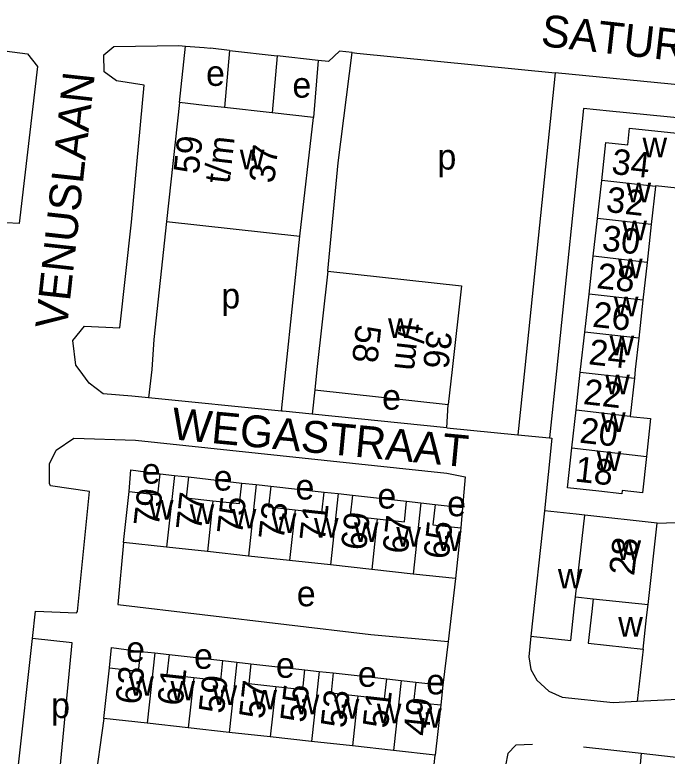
# Model space of a CAD drawing. Extents: x 161936 to 163647, y 386450 to 388633.
# Drawn here: x 162104.2 to 162206.9, y 387039.2 to 387155.8 of the extents above; entities that cross this region are included whole.
import ezdxf

# ---------------------------------------------------------------- set-up
doc = ezdxf.new("R2010")
doc.units = 0
for name, color, linetype in [('BLT_Basislijn', 7, 'Continuous'), ('BLT_Bebouwing', 7, 'Continuous'), ('BLT_Centroide', 7, 'Continuous'), ('BLT_Huisnummer', 7, 'Continuous'), ('BLT_Huisnummer_ tussenligend', 7, 'Continuous'), ('BLT_Huisnummer_reeks', 7, 'Continuous'), ('BLT_Onderverdeling_panden', 7, 'Continuous'), ('BLT_Straatnaam', 7, 'Continuous')]:
    doc.layers.add(name, color=color, linetype=linetype)

msp = doc.modelspace()

# ---------------------------------------------------------------- linework, layer by layer
at = {"layer": 'BLT_Basislijn'}
for p, q in [((162130.16, 387141.96), (162131.1, 387150.84)), ((162138.01, 387150.17), (162135.02, 387150.5)), ((162138.01, 387150.17), (162137.22, 387141.18)), ((162138.01, 387150.17), (162145.53, 387149.34)), ((162145.53, 387149.34), (162144.74, 387140.35)), ((162151.98, 387148.59), (162145.53, 387149.34)), ((162151.98, 387148.59), (162151.2, 387139.63)), ((162243.7, 387141.24), (162189.25, 387146.66)), ((162151.41, 387096.83), (162151.02, 387092.98)), ((162146.2, 387093.47), (162125.29, 387095.53)), ((162172.17, 387090.82), (162172.41, 387094.49)), ((162183.35, 387089.72), (162188.33, 387089.26)), ((162131.57, 387083.11), (162139.94, 387082.14)), ((162144.5, 387081.65), (162152.88, 387080.74)), ((162157.37, 387080.25), (162165.86, 387079.28)), ((162170.35, 387078.79), (162174.67, 387078.3)), ((162205.3, 387075.85), (162211.3, 387076.07)), ((162173.54, 387067.13), (162172.39, 387057.23)), ((162104.49, 387034.8), (162107, 387057.71)), ((162172.39, 387057.23), (162171.59, 387050.37)), ((162203.06, 387056.03), (162202.14, 387047.86)), ((162128.51, 387055.2), (162136.97, 387054.24)), ((162141.39, 387053.75), (162149.87, 387052.8)), ((162154.34, 387052.31), (162162.75, 387051.36)), ((162167.31, 387050.86), (162171.59, 387050.37)), ((162171.59, 387050.37), (162171.23, 387047.26)), ((162193.67, 387040.69), (162202.74, 387039.68)), ((162169.2, 387028.7), (162170.36, 387039.39)), ((162202.74, 387039.68), (162209.75, 387038.9))]:
    msp.add_line(p, q, dxfattribs=at)
for points in [[(162065.4, 387154.3), (162086.05, 387152.25), (162106.26, 387149.61), (162107.8, 387147.62), (162104.94, 387122.94), (162102.86, 387123.04)], [(162125.29, 387095.53), (162122.63, 387095.79), (162118.16, 387096.2), (162115.92, 387097.86), (162114.35, 387100), (162113.85, 387100.66), (162113.37, 387104.57), (162115.22, 387106.8), (162120.77, 387106.55), (162122.61, 387123.14), (162124.59, 387144.72), (162120.22, 387145.39), (162118.31, 387146.82), (162118.26, 387149.49), (162119.84, 387150.8), (162130.06, 387150.92), (162131.1, 387150.84)], [(162131.1, 387150.84), (162134.05, 387150.61), (162135.02, 387150.5)], [(162157.32, 387149.82), (162155.29, 387150.03), (162153.58, 387148.41), (162151.98, 387148.59)], [(162153.49, 387115.45), (162155.12, 387132.51), (162157.32, 387149.82)], [(162157.32, 387149.82), (162158.05, 387149.75), (162189.25, 387146.66)], [(162189.25, 387146.66), (162184.45, 387100.26), (162183.35, 387089.72)], [(162193.69, 387141.04), (162189.43, 387099.74), (162188.33, 387089.26)], [(162219.1, 387138.52), (162197.76, 387140.64), (162193.69, 387141.04)], [(162128.1, 387123.29), (162126.13, 387104.72), (162125.77, 387100), (162125.29, 387095.53)], [(162146.2, 387093.47), (162146.85, 387100), (162149.08, 387120.97)], [(162151.02, 387092.98), (162146.4, 387093.45), (162146.2, 387093.47)], [(162172.17, 387090.82), (162151.02, 387092.98)], [(162172.17, 387090.82), (162183.35, 387089.72)], [(162107, 387057.71), (162107.49, 387061.99), (162113.93, 387061.75), (162114.08, 387061.94), (162116.01, 387080.82), (162109.85, 387081.74), (162109.69, 387082.06), (162109.72, 387085.16), (162110.76, 387087.34), (162113.54, 387089.23), (162123.2, 387088.88), (162172.21, 387083.73), (162175.07, 387083.15), (162174.67, 387078.3)], [(162188.33, 387089.26), (162188.69, 387089.23), (162187.58, 387077.81)], [(162122.22, 387080.81), (162122.51, 387084.24), (162127.11, 387083.6)], [(162174.67, 387078.3), (162174.41, 387075.1)], [(162121.35, 387072.81), (162120.46, 387063.05), (162160.26, 387058.35), (162172.39, 387057.23)], [(162104.49, 387034.8), (162110.62, 387034.19), (162111.09, 387034.61), (162113.26, 387057.05), (162107, 387057.71)], [(162185.43, 387058.07), (162185.08, 387054.81), (162185.42, 387052.82), (162186.37, 387051.16), (162188.22, 387049.41), (162190.35, 387048.49), (162198.37, 387047.66), (162202.14, 387047.86)], [(162119.11, 387053.09), (162119.46, 387056.29), (162124.05, 387055.69)], [(162202.14, 387047.86), (162214.96, 387048.51), (162295.47, 387039.88)], [(162118.23, 387045.13), (162116.72, 387034.23), (162169.2, 387028.7)], [(162185.66, 387041.05), (162183.02, 387040.95), (162181.79, 387039.65), (162181.4, 387037.74), (162181.09, 387034.51)], [(162202.74, 387039.68), (162201.68, 387027.18), (162208.37, 387026.36)]]:
    msp.add_lwpolyline(points, dxfattribs=at)
at = {"layer": 'BLT_Bebouwing'}
for p, q in [((162130.16, 387141.96), (162128.1, 387123.29)), ((162134.08, 387141.52), (162130.16, 387141.96)), ((162137.22, 387141.18), (162134.08, 387141.52)), ((162144.74, 387140.35), (162137.22, 387141.18)), ((162151.2, 387139.63), (162144.74, 387140.35)), ((162149.08, 387120.97), (162151.2, 387139.63)), ((162196.56, 387129.72), (162197.22, 387135.69)), ((162195.89, 387123.76), (162196.56, 387129.72)), ((162205.01, 387128.78), (162204.35, 387122.81)), ((162128.1, 387123.29), (162149.08, 387120.97)), ((162195.22, 387117.8), (162195.89, 387123.76)), ((162204.35, 387122.81), (162203.7, 387116.85)), ((162194.56, 387111.84), (162195.22, 387117.8)), ((162203.7, 387116.85), (162203.04, 387110.89)), ((162193.89, 387105.87), (162194.56, 387111.84)), ((162203.04, 387110.89), (162202.38, 387104.92)), ((162192.52, 387093.64), (162193.19, 387099.6)), ((162201.69, 387098.65), (162201.04, 387092.68)), ((162191.85, 387087.67), (162192.52, 387093.64)), ((162127.11, 387083.6), (162129.34, 387083.36)), ((162121.35, 387072.81), (162122.22, 387080.81)), ((162187.58, 387077.81), (162185.43, 387058.07)), ((162205.3, 387075.85), (162193.88, 387077.11)), ((162203.86, 387063.06), (162205.3, 387075.85)), ((162174.41, 387075.1), (162173.54, 387067.13)), ((162128.11, 387072.07), (162121.35, 387072.81)), ((162134.53, 387071.37), (162128.11, 387072.07)), ((162141, 387070.67), (162134.53, 387071.37)), ((162147.47, 387069.97), (162141, 387070.67)), ((162160.39, 387068.56), (162153.9, 387069.27)), ((162166.89, 387067.85), (162160.39, 387068.56)), ((162173.54, 387067.13), (162166.89, 387067.85)), ((162192.45, 387064.27), (162195.23, 387063.96)), ((162124.05, 387055.69), (162126.28, 387055.44)), ((162118.23, 387045.13), (162119.11, 387053.09)), ((162171.23, 387047.26), (162170.36, 387039.39)), ((162125.06, 387044.38), (162118.23, 387045.13)), ((162131.52, 387043.67), (162125.06, 387044.38)), ((162137.96, 387042.96), (162131.52, 387043.67)), ((162144.42, 387042.25), (162137.96, 387042.96)), ((162150.89, 387041.53), (162144.42, 387042.25)), ((162157.33, 387040.82), (162150.89, 387041.53)), ((162163.82, 387040.11), (162157.33, 387040.82)), ((162170.36, 387039.39), (162163.82, 387040.11))]:
    msp.add_line(p, q, dxfattribs=at)
for points in [[(162197.22, 387135.69), (162200.66, 387135.3), (162200.95, 387137.96), (162209.38, 387137.04), (162208.44, 387128.51), (162205.02, 387128.89), (162205.01, 387128.78)], [(162153.49, 387115.45), (162151.77, 387100), (162151.41, 387096.83)], [(162153.49, 387115.45), (162174.48, 387113.15), (162173.02, 387100), (162172.41, 387094.49)], [(162193.19, 387099.6), (162193.23, 387100), (162193.89, 387105.87)], [(162202.38, 387104.92), (162201.84, 387100), (162201.69, 387098.65)], [(162151.41, 387096.83), (162172.41, 387094.49)], [(162201.04, 387092.68), (162201.03, 387092.63), (162204.25, 387092.28), (162203.59, 387086.3)], [(162203.59, 387086.3), (162202.97, 387080.63), (162199.75, 387080.99), (162199.7, 387080.47), (162196.12, 387080.87), (162191.15, 387081.42), (162191.85, 387087.67)], [(162122.22, 387080.81), (162126.75, 387080.32), (162127.11, 387083.6)], [(162129.34, 387083.36), (162131.57, 387083.11)], [(162131.57, 387083.11), (162131.22, 387079.83), (162135.4, 387079.38)], [(162135.4, 387079.38), (162139.59, 387078.92), (162139.94, 387082.14)], [(162139.94, 387082.14), (162142.22, 387081.9)], [(162142.22, 387081.9), (162144.5, 387081.65)], [(162144.5, 387081.65), (162144.15, 387078.39), (162148.34, 387077.93)], [(162148.34, 387077.93), (162152.53, 387077.48), (162152.88, 387080.74)], [(162152.88, 387080.74), (162155.12, 387080.49)], [(162155.12, 387080.49), (162157.37, 387080.25)], [(162157.37, 387080.25), (162157.01, 387076.99), (162161.26, 387076.52)], [(162161.26, 387076.52), (162165.51, 387076.06), (162165.86, 387079.28)], [(162165.86, 387079.28), (162168.1, 387079.03)], [(162168.1, 387079.03), (162170.35, 387078.79)], [(162170.35, 387078.79), (162170, 387075.58), (162174.41, 387075.1)], [(162193.88, 387077.11), (162192.55, 387077.26), (162187.58, 387077.81)], [(162153.9, 387069.27), (162147.47, 387069.97)], [(162185.43, 387058.07), (162191.7, 387057.38), (162192.24, 387062.36), (162192.45, 387064.27)], [(162195.23, 387063.96), (162195, 387061.97), (162194.44, 387057), (162203.06, 387056.03)], [(162203.06, 387056.03), (162203.62, 387061), (162203.86, 387063.06)], [(162119.11, 387053.09), (162123.71, 387052.58), (162124.05, 387055.69)], [(162126.28, 387055.44), (162128.51, 387055.2)], [(162128.51, 387055.2), (162128.17, 387052.07), (162132.4, 387051.6)], [(162132.4, 387051.6), (162136.63, 387051.13), (162136.97, 387054.24)], [(162136.97, 387054.24), (162139.18, 387053.99)], [(162139.18, 387053.99), (162141.39, 387053.75)], [(162141.39, 387053.75), (162141.04, 387050.62), (162145.29, 387050.15)], [(162145.29, 387050.15), (162149.53, 387049.68), (162149.87, 387052.8)], [(162149.87, 387052.8), (162152.11, 387052.55)], [(162152.11, 387052.55), (162154.34, 387052.31)], [(162154.34, 387052.31), (162153.99, 387049.17), (162158.2, 387048.7)], [(162158.2, 387048.7), (162162.41, 387048.24), (162162.75, 387051.36)], [(162162.75, 387051.36), (162165.03, 387051.11)], [(162165.03, 387051.11), (162167.31, 387050.86)], [(162167.31, 387050.86), (162166.96, 387047.73), (162171.23, 387047.26)]]:
    msp.add_lwpolyline(points, dxfattribs=at)
at = {"layer": 'BLT_Onderverdeling_panden'}
for p, q in [((162205.01, 387128.78), (162196.56, 387129.72)), ((162204.35, 387122.81), (162195.89, 387123.76)), ((162203.7, 387116.85), (162195.22, 387117.8)), ((162203.04, 387110.89), (162194.56, 387111.84)), ((162202.38, 387104.92), (162193.89, 387105.87)), ((162193.19, 387099.6), (162201.69, 387098.65)), ((162192.52, 387093.64), (162201.04, 387092.68)), ((162191.85, 387087.67), (162203.59, 387086.3)), ((162129.34, 387083.36), (162128.11, 387072.07)), ((162142.22, 387081.9), (162141, 387070.67)), ((162155.12, 387080.49), (162153.9, 387069.27)), ((162135.4, 387079.38), (162134.53, 387071.37)), ((162168.1, 387079.03), (162166.89, 387067.85)), ((162148.34, 387077.93), (162147.47, 387069.97)), ((162161.26, 387076.52), (162160.39, 387068.56)), ((162192.45, 387064.27), (162193.88, 387077.11)), ((162195.23, 387063.96), (162203.86, 387063.06)), ((162126.28, 387055.44), (162125.06, 387044.38)), ((162139.18, 387053.99), (162137.96, 387042.96)), ((162152.11, 387052.55), (162150.89, 387041.53)), ((162132.4, 387051.6), (162131.52, 387043.67)), ((162165.03, 387051.11), (162163.82, 387040.11)), ((162145.29, 387050.15), (162144.42, 387042.25)), ((162158.2, 387048.7), (162157.33, 387040.82))]:
    msp.add_line(p, q, dxfattribs=at)

# ---------------------------------------------------------------- texts
at = {"layer": 'BLT_Centroide'}
for s, p in [('e', (162134.32, 387144.59)), ('e', (162147.9, 387142.74)), ('w', (162202.97, 387133.38)), ('p', (162170.71, 387131.44)), ('w', (162139.63, 387131.47)), ('w', (162200.45, 387126.28)), ('w', (162199.79, 387120.31)), ('w', (162199.12, 387114.34)), ('p', (162136.72, 387109.61)), ('w', (162198.47, 387108.38)), ('w', (162162.95, 387104.97)), ('w', (162197.79, 387102.25)), ('w', (162197.11, 387096.12)), ('e', (162162, 387093.69)), ('w', (162196.45, 387090.19)), ('w', (162195.77, 387084.06)), ('e', (162124.22, 387082.06)), ('e', (162135.52, 387080.97)), ('e', (162148.39, 387079.56)), ('e', (162161.27, 387078.14)), ('e', (162172.24, 387076.93)), ('w', (162125.34, 387076.42)), ('w', (162131.75, 387075.73)), ('w', (162138.38, 387075.02)), ('w', (162144.67, 387074.31)), ('w', (162151.3, 387073.59)), ('w', (162157.58, 387072.91)), ('w', (162164.25, 387072.16)), ('w', (162170.64, 387071.47)), ('w', (162198.88, 387070.06)), ('w', (162189.66, 387065.58)), ('e', (162148.59, 387062.78)), ('w', (162199.15, 387058)), ('e', (162121.75, 387054.04)), ('e', (162132.43, 387052.95)), ('e', (162145.31, 387051.54)), ('e', (162158.19, 387050.12)), ('e', (162168.95, 387048.93)), ('w', (162122.25, 387048.72)), ('w', (162128.73, 387047.98)), ('w', (162135.34, 387047.27)), ('w', (162141.62, 387046.56)), ('p', (162109.95, 387045.21)), ('w', (162148.27, 387045.81)), ('w', (162154.55, 387045.11)), ('w', (162161.19, 387044.39)), ('w', (162167.53, 387043.67))]:
    msp.add_text(s, height=4, dxfattribs=at).set_placement(p)
at = {"layer": 'BLT_Huisnummer'}
for s, rotation, p in [('34', 353.6189, (162197.98, 387130.77)), ('30', 353.616, (162196.46, 387118.73)), ('26', 353.6198, (162194.98, 387106.74)), ('22', 353.6126, (162193.54, 387094.58)), ('18', 353.6155, (162192.21, 387082.42)), ('79', 83.788, (162126.88, 387075.18)), ('73', 83.7921, (162146.53, 387073.07)), ('69', 83.7837, (162159.48, 387071.46)), ('65', 83.7837, (162172.47, 387070.07)), ('28', 83.558, (162201.65, 387067.48)), ('63', 83.7053, (162124.01, 387047.22)), ('57', 83.7115, (162143.46, 387044.96)), ('53', 83.7123, (162156.3, 387043.53)), ('49', 83.707, (162169.31, 387042.28))]:
    msp.add_text(s, height=4, rotation=rotation, dxfattribs=at).set_placement(p)
at = {"layer": 'BLT_Huisnummer_ tussenligend'}
for s, rotation, p in [('32', 353.616, (162197.12, 387124.8)), ('28', 353.6198, (162195.64, 387112.81)), ('24', 353.6126, (162194.37, 387100.84)), ('20', 353.6155, (162192.94, 387088.52)), ('77', 83.7921, (162133.54, 387074.55)), ('75', 83.7921, (162139.99, 387073.91)), ('71', 83.7837, (162152.98, 387072.85)), ('67', 83.7837, (162166.02, 387070.9)), ('61', 83.7115, (162130.61, 387047.01)), ('59', 83.7115, (162137.11, 387045.8)), ('55', 83.7123, (162149.94, 387044.38)), ('51', 83.707, (162162.91, 387043.48))]:
    msp.add_text(s, height=4, rotation=rotation, dxfattribs=at).set_placement(p)
at = {"layer": 'BLT_Huisnummer_reeks'}
for s, rotation, p in [('59', 83.6945, (162133.16, 387130.62)), ('t/m', 83.5396, (162138, 387129.1)), ('37', 83.5396, (162145.03, 387129.18)), ('58', 263.6403, (162157.93, 387107.19)), ('t/m', 263.6403, (162164.76, 387107.44)), ('36', 263.7458, (162169.09, 387106.3))]:
    msp.add_text(s, height=4, rotation=rotation, dxfattribs=at).set_placement(p)
at = {"layer": 'BLT_Straatnaam'}
for s, rotation, p in [('SATURNUSWEG', 353.6104, (162186.86, 387150.88)), ('VENUSLAAN', 83.7343, (162112.42, 387106.21)), ('WEGASTRAAT', 354.5874, (162128.74, 387089.05))]:
    msp.add_text(s, height=5, rotation=rotation, dxfattribs=at).set_placement(p)

doc.saveas('drawing.dxf')
